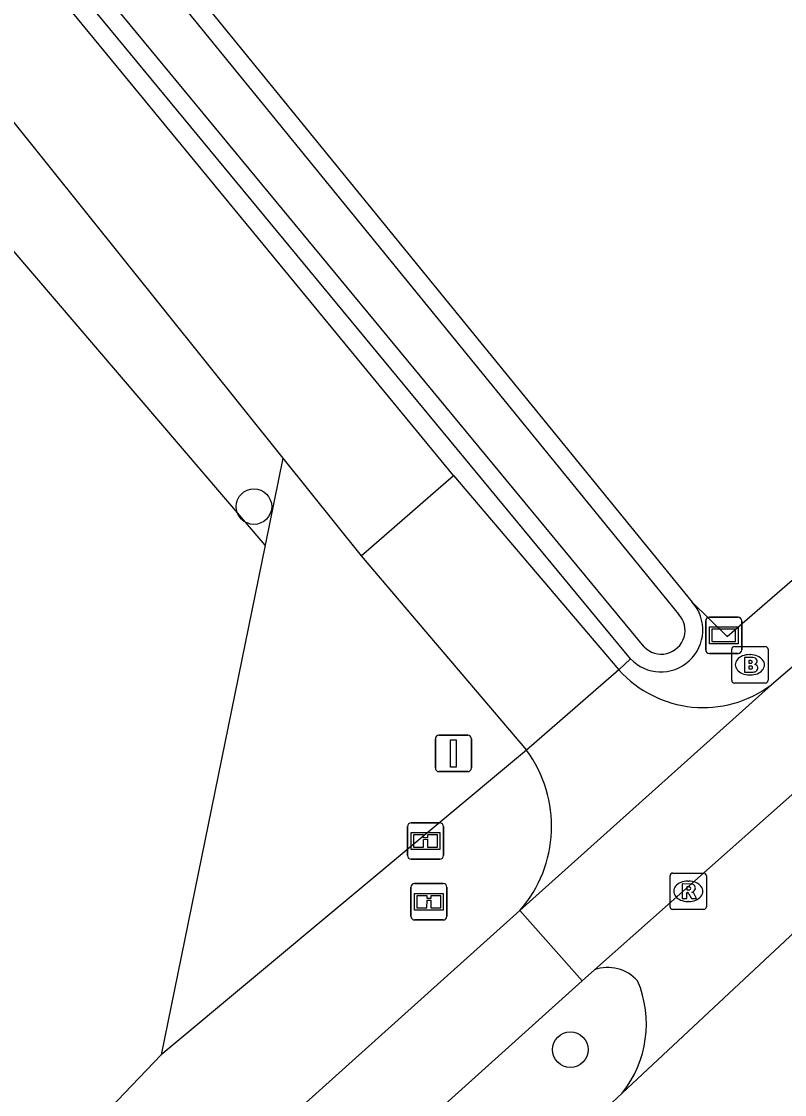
# Model space of a CAD drawing. Extents: x 156141 to 158132, y 385651 to 388399.
# Drawn here: x 156473.18 to 156494.17, y 386853.44 to 386882.95 of the extents above; entities that cross this region are included whole.
import ezdxf

# ---------------------------------------------------------------- set-up
doc = ezdxf.new("R2010")
doc.units = 0
for name, color, linetype in [('IMGEO_Afsluitpaal', 7, 'Continuous'), ('IMGEO_Boom', 7, 'Continuous'), ('IMGEO_Brandkraan', 7, 'Continuous'), ('IMGEO_Erf', 7, 'Continuous'), ('IMGEO_Fietspad_gesloten', 7, 'Continuous'), ('IMGEO_Gemengd_bos', 7, 'Continuous'), ('IMGEO_Groenvoorziening', 7, 'Continuous'), ('IMGEO_Informatiebord', 7, 'Continuous'), ('IMGEO_Loofbos', 7, 'Continuous'), ('IMGEO_Rijbaan_lokaal_gesloten', 7, 'Continuous'), ('IMGEO_Rijbaan_lokaal_open', 7, 'Continuous'), ('IMGEO_Rioolput', 7, 'Continuous'), ('IMGEO_Verklikker', 7, 'Continuous'), ('IMGEO_Waterloop', 7, 'Continuous')]:
    doc.layers.add(name, color=color, linetype=linetype)

msp = doc.modelspace()

# ---------------------------------------------------------------- linework, layer by layer
at = {"layer": 'IMGEO_Afsluitpaal'}
for p, q in [((156484.563, 386862.419), (156484.563, 386863.219)), ((156484.563, 386863.219), (156484.563, 386862.419)), ((156484.663, 386863.319), (156485.453, 386863.319)), ((156485.453, 386863.319), (156484.663, 386863.319)), ((156485.553, 386863.219), (156485.553, 386862.419)), ((156485.553, 386862.419), (156485.553, 386863.219)), ((156485.453, 386862.319), (156484.663, 386862.319)), ((156484.663, 386862.319), (156485.453, 386862.319))]:
    msp.add_line(p, q, dxfattribs=at)
msp.add_lwpolyline([(156484.983, 386863.194), (156485.133, 386863.194), (156485.133, 386862.444), (156484.983, 386862.444), (156484.983, 386863.194)], dxfattribs=at)
for centre, start, end in [((156484.663, 386863.219), 90, 180), ((156484.663, 386863.219), 90, 180), ((156485.453, 386863.219), 0, 90), ((156485.453, 386863.219), 360, 90), ((156484.663, 386862.419), 180, 270), ((156484.663, 386862.419), 180, 270), ((156485.453, 386862.419), 270, 0), ((156485.453, 386862.419), 270, 0)]:
    msp.add_arc(centre, 0.1, start, end, dxfattribs=at)
at = {"layer": 'IMGEO_Boom'}
for centre in [(156479.572, 386869.607), (156488.276, 386854.674)]:
    msp.add_circle(centre, 0.489, dxfattribs=at)
at = {"layer": 'IMGEO_Brandkraan'}
for p, q in [((156492.715, 386864.83), (156492.715, 386865.682)), ((156492.79, 386865.756), (156493.642, 386865.756)), ((156493.203, 386865.536), (156493.228, 386865.536)), ((156493.716, 386865.682), (156493.716, 386864.83)), ((156493.226, 386864.976), (156493.201, 386864.976)), ((156493.642, 386864.756), (156492.79, 386864.756))]:
    msp.add_line(p, q, dxfattribs=at)
for points in [[(156492.715, 386864.83), (156492.715, 386865.682)], [(156492.79, 386865.756), (156493.642, 386865.756)], [(156493.716, 386865.682), (156493.716, 386864.83)], [(156493.063, 386865.456), (156493.063, 386865.056), (156493.276, 386865.056)], [(156493.294, 386865.456), (156493.063, 386865.456)], [(156493.242, 386865.375), (156493.188, 386865.375), (156493.188, 386865.299)], [(156493.188, 386865.299), (156493.241, 386865.299)], [(156493.25, 386865.223), (156493.188, 386865.223), (156493.188, 386865.142)], [(156493.188, 386865.142), (156493.25, 386865.142)], [(156493.642, 386864.756), (156492.79, 386864.756)]]:
    msp.add_lwpolyline(points, dxfattribs=at)
for centre, radius, start, end in [((156492.792, 386865.68), 0.0765, 91.552, 178.448), ((156492.792, 386865.68), 0.0765, 91.552, 178.448), ((156493.64, 386865.68), 0.0765, 1.552, 88.448), ((156493.64, 386865.68), 0.0765, 1.552, 88.448), ((156493.243, 386865.337), 0.0379, 267.8285, 90.9355), ((156493.298, 386865.311), 0.145, 59.4692, 91.5367), ((156493.323, 386865.358), 0.0922, 285.5137, 58.1501), ((156493.328, 386865.166), 0.105, 301.3115, 78.989), ((156493.251, 386865.182), 0.0404, 269.8759, 90.5077), ((156493.282, 386865.307), 0.251, 268.6676, 293.5347), ((156492.792, 386864.832), 0.0765, 181.552, 268.448), ((156492.792, 386864.832), 0.0765, 181.552, 268.448), ((156493.64, 386864.832), 0.0765, 271.552, 358.448), ((156493.64, 386864.832), 0.0765, 271.552, 358.448)]:
    msp.add_arc(centre, radius, start, end, dxfattribs=at)
for centre, major_axis, ratio, start_param, end_param in [((156493.202, 386865.256), (-0.387, 0.002), 0.722429, 4.712389, 7.853982), ((156493.227, 386865.256), (-0.39, 0.002), 0.717154, 1.570796, 4.712389)]:
    msp.add_ellipse(centre, major_axis=major_axis, ratio=ratio, start_param=start_param, end_param=end_param, dxfattribs=at)
at = {"layer": 'IMGEO_Erf'}
for points in [[(156462.67, 386902.501), (156491.629, 386866.981)], [(156489.928, 386865.425), (156474.339, 386884.287), (156460.819, 386900.985)]]:
    msp.add_lwpolyline(points, dxfattribs=at)
at = {"layer": 'IMGEO_Fietspad_gesloten'}
for points in [[(156498.118, 386868.387), (156493.807, 386864.708)], [(156486.891, 386858.499), (156478.74, 386851.184)], [(156488.601, 386856.57), (156486.891, 386858.499)], [(156488.938, 386856.873), (156488.601, 386856.57)], [(156479.499, 386848.37), (156488.601, 386856.57)]]:
    msp.add_lwpolyline(points, dxfattribs=at)
at = {"layer": 'IMGEO_Gemengd_bos'}
for points in [[(156479.882, 386868.55), (156455.606, 386896.918)], [(156479.882, 386868.55), (156477.017, 386854.528)]]:
    msp.add_lwpolyline(points, dxfattribs=at)
at = {"layer": 'IMGEO_Groenvoorziening'}
for points in [[(156480.37, 386870.936), (156479.882, 386868.55)], [(156491.629, 386866.981), (156492.59, 386866.039), (156496.923, 386869.783)], [(156489.612, 386865.117), (156489.928, 386865.425)]]:
    msp.add_lwpolyline(points, dxfattribs=at)
msp.add_arc((156490.767, 386866.216), 1.153, 223.3014, 41.6004, dxfattribs=at)
at = {"layer": 'IMGEO_Informatiebord'}
for p, q in [((156483.797, 386860.011), (156483.797, 386860.811)), ((156483.797, 386860.811), (156483.797, 386860.011)), ((156483.897, 386860.911), (156484.687, 386860.911)), ((156484.687, 386860.911), (156483.897, 386860.911)), ((156484.787, 386860.811), (156484.787, 386860.011)), ((156484.787, 386860.011), (156484.787, 386860.811)), ((156484.687, 386859.911), (156483.897, 386859.911)), ((156483.897, 386859.911), (156484.687, 386859.911)), ((156483.892, 386858.34), (156483.892, 386859.14)), ((156483.892, 386859.14), (156483.892, 386858.34)), ((156483.992, 386859.24), (156484.782, 386859.24)), ((156484.782, 386859.24), (156483.992, 386859.24)), ((156484.882, 386859.14), (156484.882, 386858.34)), ((156484.882, 386858.34), (156484.882, 386859.14)), ((156484.782, 386858.24), (156483.992, 386858.24)), ((156483.992, 386858.24), (156484.782, 386858.24))]:
    msp.add_line(p, q, dxfattribs=at)
for points in [[(156483.898, 386860.643), (156484.686, 386860.643), (156484.686, 386860.179), (156483.898, 386860.179), (156483.898, 386860.643)], [(156483.963, 386860.578), (156483.963, 386860.244), (156484.238, 386860.244), (156484.239, 386860.457), (156484.343, 386860.458), (156484.344, 386860.244), (156484.621, 386860.244), (156484.621, 386860.578), (156484.345, 386860.578), (156484.345, 386860.498), (156484.239, 386860.498), (156484.239, 386860.578), (156483.963, 386860.578)], [(156483.993, 386858.972), (156484.781, 386858.972), (156484.781, 386858.508), (156483.993, 386858.508), (156483.993, 386858.972)], [(156484.058, 386858.907), (156484.058, 386858.573), (156484.333, 386858.573), (156484.334, 386858.786), (156484.438, 386858.787), (156484.439, 386858.573), (156484.716, 386858.573), (156484.716, 386858.907), (156484.44, 386858.907), (156484.44, 386858.827), (156484.334, 386858.827), (156484.334, 386858.907), (156484.058, 386858.907)]]:
    msp.add_lwpolyline(points, dxfattribs=at)
for centre, start, end in [((156483.897, 386860.811), 90, 180), ((156483.897, 386860.811), 90, 180), ((156484.687, 386860.811), 0, 90), ((156484.687, 386860.811), 360, 90), ((156483.897, 386860.011), 180, 270), ((156483.897, 386860.011), 180, 270), ((156484.687, 386860.011), 270, 0), ((156484.687, 386860.011), 270, 0), ((156483.992, 386859.14), 90, 180), ((156483.992, 386859.14), 90, 180), ((156484.782, 386859.14), 0, 90), ((156484.782, 386859.14), 360, 90), ((156483.992, 386858.34), 180, 270), ((156483.992, 386858.34), 180, 270), ((156484.782, 386858.34), 270, 0), ((156484.782, 386858.34), 270, 0)]:
    msp.add_arc(centre, 0.1, start, end, dxfattribs=at)
at = {"layer": 'IMGEO_Loofbos'}
for points in [[(156487.073, 386862.907), (156477.017, 386854.528)], [(156477.017, 386854.528), (156453.514, 386829.977)]]:
    msp.add_lwpolyline(points, dxfattribs=at)
at = {"layer": 'IMGEO_Rijbaan_lokaal_gesloten'}
for points in [[(156482.518, 386868.257), (156485.061, 386870.461)], [(156485.061, 386870.461), (156489.612, 386865.117)], [(156482.518, 386868.257), (156487.073, 386862.907)], [(156489.612, 386865.117), (156487.073, 386862.907)], [(156489.706, 386853.481), (156495.292, 386858.706), (156498.403, 386861.564)], [(156489.706, 386853.481), (156488.33, 386852.194), (156481.132, 386845.308), (156473.853, 386838.223)]]:
    msp.add_lwpolyline(points, dxfattribs=at)
at = {"layer": 'IMGEO_Rijbaan_lokaal_open'}
for points in [[(156485.061, 386870.461), (156462.318, 386898.087), (156459.52, 386901.113), (156457.822, 386902.951), (156456.485, 386904.292), (156453.145, 386907.642), (156445.483, 386914.469)], [(156457.25, 386898.75), (156461.543, 386893.936), (156468.406, 386885.856), (156480.37, 386870.936)], [(156480.37, 386870.936), (156482.518, 386868.257)], [(156493.807, 386864.708), (156486.891, 386858.499)], [(156495.265, 386862.481), (156488.938, 386856.873)]]:
    msp.add_lwpolyline(points, dxfattribs=at)
for centre, radius, start, end in [((156491.932, 386867.198), 3.117, 221.8927, 306.9702), ((156484.236, 386860.816), 3.524, 318.8889, 36.3824), ((156489.302, 386855.83), 1.104, 41.5655, 109.2319), ((156487.313, 386855.379), 3.054, 321.5845, 22.8221)]:
    msp.add_arc(centre, radius, start, end, dxfattribs=at)
at = {"layer": 'IMGEO_Rioolput'}
for p, q in [((156491.019, 386858.603), (156491.019, 386859.455)), ((156491.094, 386859.529), (156491.946, 386859.529)), ((156492.02, 386859.455), (156492.02, 386858.603)), ((156491.507, 386859.309), (156491.532, 386859.309)), ((156491.53, 386858.749), (156491.505, 386858.749)), ((156491.946, 386858.529), (156491.094, 386858.529))]:
    msp.add_line(p, q, dxfattribs=at)
for points in [[(156491.019, 386858.603), (156491.019, 386859.455)], [(156491.094, 386859.529), (156491.946, 386859.529)], [(156492.02, 386859.455), (156492.02, 386858.603)], [(156491.608, 386859.227), (156491.356, 386859.229), (156491.356, 386858.829)], [(156491.534, 386859.148), (156491.48, 386859.148), (156491.48, 386859.067)], [(156491.48, 386859.067), (156491.532, 386859.067)], [(156491.356, 386858.829), (156491.48, 386858.829), (156491.48, 386858.991), (156491.491, 386858.991)], [(156491.538, 386858.962), (156491.609, 386858.829), (156491.749, 386858.829), (156491.684, 386858.955)], [(156491.946, 386858.529), (156491.094, 386858.529)]]:
    msp.add_lwpolyline(points, dxfattribs=at)
for centre, radius, start, end in [((156491.096, 386859.453), 0.0765, 91.552, 178.448), ((156491.096, 386859.453), 0.0765, 91.552, 178.448), ((156491.944, 386859.453), 0.0765, 1.552, 88.448), ((156491.944, 386859.453), 0.0765, 1.552, 88.448), ((156491.516, 386859.256), 0.19, 274.7715, 282.9687), ((156491.54, 386859.052), 0.0964, 77.0061, 93.1865), ((156491.554, 386859.109), 0.0378, 276.6634, 79.6772), ((156491.607, 386859.117), 0.109, 350.3612, 89.416), ((156491.605, 386859.117), 0.112, 277.5842, 350.9817), ((156491.49, 386858.938), 0.0533, 26.0293, 88.6989), ((156491.589, 386858.902), 0.108, 29.5134, 73.7905), ((156491.096, 386858.605), 0.0765, 181.552, 268.448), ((156491.096, 386858.605), 0.0765, 181.552, 268.448), ((156491.944, 386858.605), 0.0765, 271.552, 358.448), ((156491.944, 386858.605), 0.0765, 271.552, 358.448)]:
    msp.add_arc(centre, radius, start, end, dxfattribs=at)
for centre, major_axis, ratio, start_param, end_param in [((156491.506, 386859.029), (-0.387, 0.002), 0.722429, 4.712389, 7.853982), ((156491.531, 386859.029), (-0.39, 0.002), 0.717154, 1.570796, 4.712389)]:
    msp.add_ellipse(centre, major_axis=major_axis, ratio=ratio, start_param=start_param, end_param=end_param, dxfattribs=at)
at = {"layer": 'IMGEO_Verklikker'}
for p, q in [((156492, 386865.666), (156492, 386866.466)), ((156492, 386866.466), (156492, 386865.666)), ((156492.1, 386866.566), (156492.89, 386866.566)), ((156492.89, 386866.566), (156492.1, 386866.566)), ((156492.99, 386866.466), (156492.99, 386865.666)), ((156492.99, 386865.666), (156492.99, 386866.466)), ((156492.89, 386865.566), (156492.1, 386865.566)), ((156492.1, 386865.566), (156492.89, 386865.566))]:
    msp.add_line(p, q, dxfattribs=at)
for points in [[(156492.101, 386866.298), (156492.889, 386866.298), (156492.889, 386865.834), (156492.101, 386865.834), (156492.101, 386866.298)], [(156492.166, 386866.233), (156492.166, 386865.899), (156492.824, 386865.899), (156492.824, 386866.233), (156492.166, 386866.233)]]:
    msp.add_lwpolyline(points, dxfattribs=at)
for centre, start, end in [((156492.1, 386866.466), 90, 180), ((156492.1, 386866.466), 90, 180), ((156492.89, 386866.466), 0, 90), ((156492.89, 386866.466), 360, 90), ((156492.1, 386865.666), 180, 270), ((156492.1, 386865.666), 180, 270), ((156492.89, 386865.666), 270, 0), ((156492.89, 386865.666), 270, 0)]:
    msp.add_arc(centre, 0.1, start, end, dxfattribs=at)
at = {"layer": 'IMGEO_Waterloop'}
for points in [[(156462.298, 386902.166), (156491.252, 386866.652)], [(156490.304, 386865.755), (156474.726, 386884.604), (156461.222, 386901.282)]]:
    msp.add_lwpolyline(points, dxfattribs=at)
msp.add_arc((156490.778, 386866.203), 0.653, 223.3734, 43.4598, dxfattribs=at)

doc.saveas('drawing.dxf')
